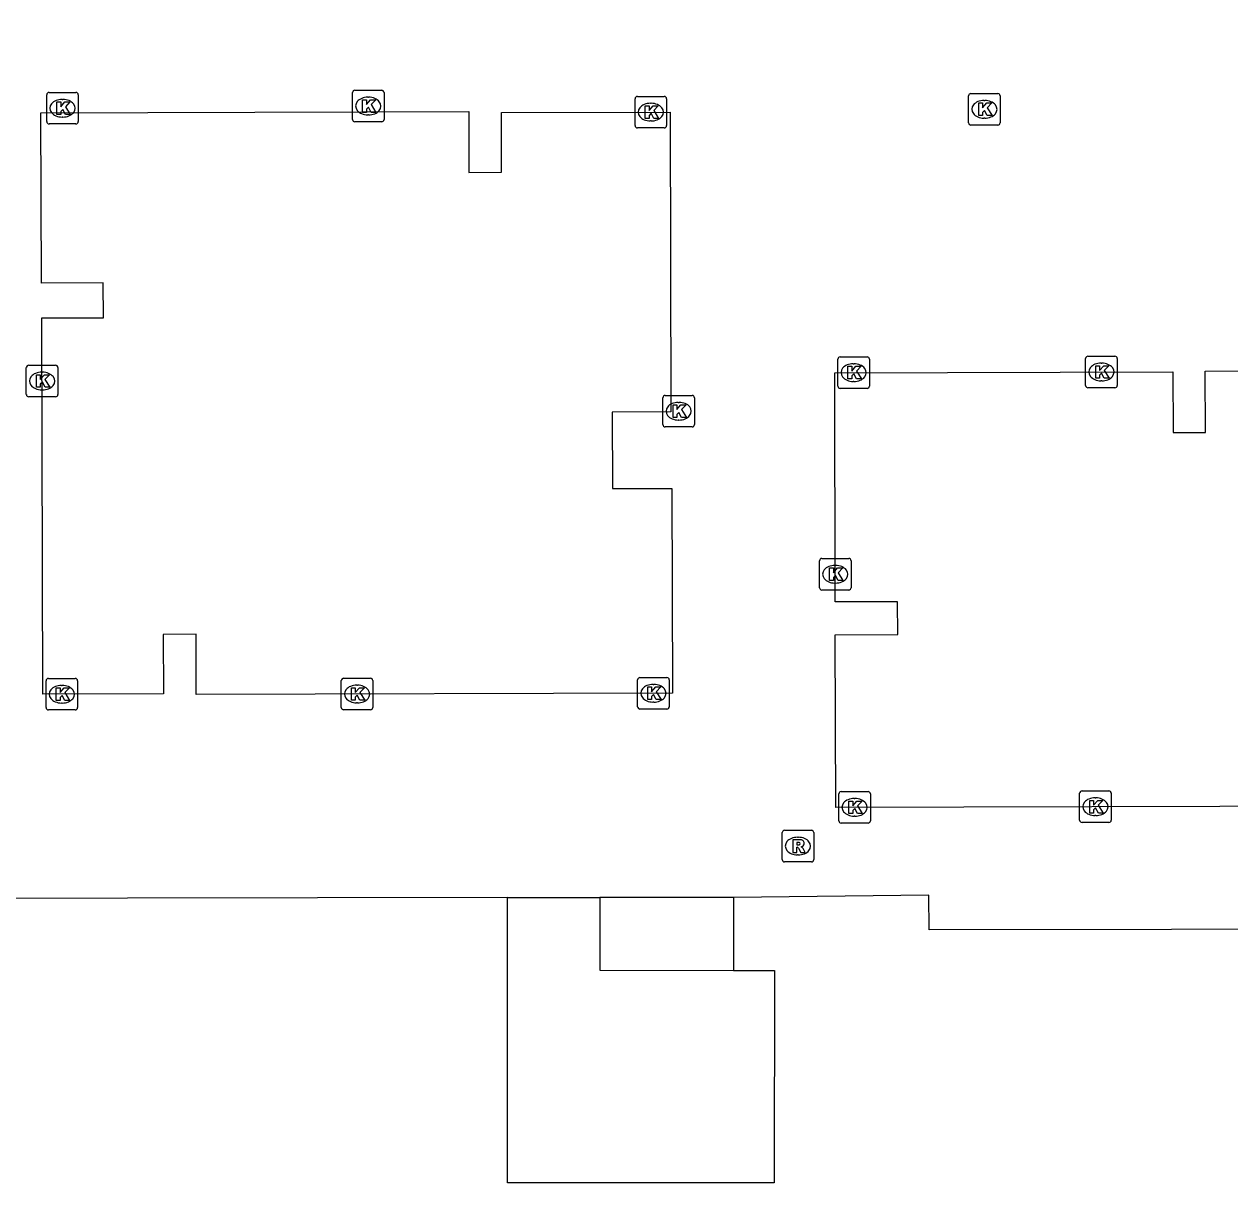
# Model space of a CAD drawing. Extents: x 160203 to 161526, y 379529 to 381797.
# Drawn here: x 160878.46 to 160916.71, y 380558.9 to 380595.64 of the extents above; entities that cross this region are included whole.
import ezdxf

# ---------------------------------------------------------------- set-up
doc = ezdxf.new("R2010")
doc.units = 0
for name, color, linetype in [('IMGEO_Kolk', 7, 'Continuous'), ('IMGEO_Pand', 7, 'Continuous'), ('IMGEO_Rioolput', 7, 'Continuous'), ('IMGEO_Voetpad_gesloten', 7, 'Continuous'), ('IMGEO_Voetpad_open', 7, 'Continuous')]:
    doc.layers.add(name, color=color, linetype=linetype)

msp = doc.modelspace()

# ---------------------------------------------------------------- linework, layer by layer
at = {"layer": 'IMGEO_Kolk'}
for p, q in [((160879.257, 380593.476), (160880.109, 380593.476)), ((160888.88, 380592.619), (160888.88, 380593.471)), ((160888.955, 380593.545), (160889.807, 380593.545)), ((160889.881, 380593.471), (160889.881, 380592.619)), ((160879.182, 380592.55), (160879.182, 380593.402)), ((160879.67, 380593.256), (160879.695, 380593.256)), ((160880.183, 380593.402), (160880.183, 380592.55)), ((160889.368, 380593.325), (160889.393, 380593.325)), ((160897.843, 380592.426), (160897.843, 380593.278)), ((160897.918, 380593.352), (160898.77, 380593.352)), ((160898.331, 380593.132), (160898.356, 380593.132)), ((160898.844, 380593.278), (160898.844, 380592.426)), ((160908.424, 380592.516), (160908.424, 380593.368)), ((160908.499, 380593.442), (160909.351, 380593.442)), ((160908.912, 380593.222), (160908.937, 380593.222)), ((160909.425, 380593.368), (160909.425, 380592.516)), ((160879.693, 380592.696), (160879.668, 380592.696)), ((160889.391, 380592.765), (160889.366, 380592.765)), ((160880.109, 380592.476), (160879.257, 380592.476)), ((160889.807, 380592.545), (160888.955, 380592.545)), ((160898.77, 380592.352), (160897.918, 380592.352)), ((160898.354, 380592.572), (160898.329, 380592.572)), ((160909.351, 380592.442), (160908.499, 380592.442)), ((160908.935, 380592.662), (160908.91, 380592.662)), ((160904.352, 380585.092), (160905.204, 380585.092)), ((160912.137, 380584.186), (160912.137, 380585.038)), ((160912.212, 380585.112), (160913.064, 380585.112)), ((160913.138, 380585.038), (160913.138, 380584.186)), ((160878.535, 380583.9), (160878.535, 380584.752)), ((160878.61, 380584.826), (160879.462, 380584.826)), ((160879.536, 380584.752), (160879.536, 380583.9)), ((160904.277, 380584.166), (160904.277, 380585.018)), ((160904.765, 380584.872), (160904.79, 380584.872)), ((160905.278, 380585.018), (160905.278, 380584.166)), ((160912.625, 380584.892), (160912.65, 380584.892)), ((160879.023, 380584.606), (160879.048, 380584.606)), ((160904.788, 380584.312), (160904.763, 380584.312)), ((160912.648, 380584.332), (160912.623, 380584.332)), ((160879.046, 380584.046), (160879.021, 380584.046)), ((160905.204, 380584.092), (160904.352, 380584.092)), ((160913.064, 380584.112), (160912.212, 380584.112)), ((160879.462, 380583.826), (160878.61, 380583.826)), ((160898.727, 380582.943), (160898.727, 380583.795)), ((160898.802, 380583.869), (160899.654, 380583.869)), ((160899.215, 380583.649), (160899.24, 380583.649)), ((160899.728, 380583.795), (160899.728, 380582.943)), ((160899.654, 380582.869), (160898.802, 380582.869)), ((160899.238, 380583.089), (160899.213, 380583.089)), ((160903.694, 380577.773), (160903.694, 380578.625)), ((160903.769, 380578.699), (160904.621, 380578.699)), ((160904.695, 380578.625), (160904.695, 380577.773)), ((160904.182, 380578.479), (160904.207, 380578.479)), ((160904.205, 380577.919), (160904.18, 380577.919)), ((160904.621, 380577.699), (160903.769, 380577.699)), ((160879.162, 380573.969), (160879.162, 380574.821)), ((160879.237, 380574.895), (160880.089, 380574.895)), ((160880.163, 380574.821), (160880.163, 380573.969)), ((160888.526, 380573.975), (160888.526, 380574.827)), ((160888.601, 380574.901), (160889.453, 380574.901)), ((160889.527, 380574.827), (160889.527, 380573.975)), ((160897.926, 380573.999), (160897.926, 380574.851)), ((160898.001, 380574.925), (160898.853, 380574.925)), ((160898.414, 380574.705), (160898.439, 380574.705)), ((160898.927, 380574.851), (160898.927, 380573.999)), ((160879.65, 380574.675), (160879.675, 380574.675)), ((160889.014, 380574.681), (160889.039, 380574.681)), ((160879.673, 380574.115), (160879.648, 380574.115)), ((160889.037, 380574.121), (160889.012, 380574.121)), ((160898.437, 380574.145), (160898.412, 380574.145)), ((160880.089, 380573.895), (160879.237, 380573.895)), ((160889.453, 380573.901), (160888.601, 380573.901)), ((160898.853, 380573.925), (160898.001, 380573.925)), ((160904.382, 380571.308), (160905.234, 380571.308)), ((160912.022, 380571.328), (160912.874, 380571.328)), ((160904.307, 380570.382), (160904.307, 380571.234)), ((160904.795, 380571.088), (160904.82, 380571.088)), ((160905.308, 380571.234), (160905.308, 380570.382)), ((160911.947, 380570.402), (160911.947, 380571.254)), ((160912.435, 380571.108), (160912.46, 380571.108)), ((160912.948, 380571.254), (160912.948, 380570.402)), ((160904.818, 380570.528), (160904.793, 380570.528)), ((160912.458, 380570.548), (160912.433, 380570.548)), ((160905.234, 380570.308), (160904.382, 380570.308)), ((160912.874, 380570.328), (160912.022, 380570.328))]:
    msp.add_line(p, q, dxfattribs=at)
for points in [[(160879.257, 380593.476), (160880.109, 380593.476)], [(160888.88, 380592.619), (160888.88, 380593.471)], [(160888.955, 380593.545), (160889.807, 380593.545)], [(160889.881, 380593.471), (160889.881, 380592.619)], [(160879.182, 380592.55), (160879.182, 380593.402)], [(160879.503, 380593.176), (160879.626, 380593.176), (160879.626, 380593.025), (160879.756, 380593.176), (160879.92, 380593.176), (160879.774, 380593.025), (160879.927, 380592.776), (160879.775, 380592.776), (160879.69, 380592.94), (160879.626, 380592.873), (160879.626, 380592.776), (160879.503, 380592.776), (160879.503, 380593.176)], [(160880.183, 380593.402), (160880.183, 380592.55)], [(160889.201, 380593.245), (160889.324, 380593.245), (160889.324, 380593.094), (160889.454, 380593.245), (160889.618, 380593.245), (160889.472, 380593.094), (160889.625, 380592.845), (160889.473, 380592.845), (160889.388, 380593.009), (160889.324, 380592.942), (160889.324, 380592.845), (160889.201, 380592.845), (160889.201, 380593.245)], [(160897.843, 380592.426), (160897.843, 380593.278)], [(160897.918, 380593.352), (160898.77, 380593.352)], [(160898.844, 380593.278), (160898.844, 380592.426)], [(160908.424, 380592.516), (160908.424, 380593.368)], [(160908.499, 380593.442), (160909.351, 380593.442)], [(160908.745, 380593.142), (160908.868, 380593.142), (160908.868, 380592.991), (160908.998, 380593.142), (160909.162, 380593.142), (160909.016, 380592.991), (160909.169, 380592.742), (160909.017, 380592.742), (160908.932, 380592.906), (160908.868, 380592.839), (160908.868, 380592.742), (160908.745, 380592.742), (160908.745, 380593.142)], [(160909.425, 380593.368), (160909.425, 380592.516)], [(160898.164, 380593.052), (160898.287, 380593.052), (160898.287, 380592.901), (160898.417, 380593.052), (160898.581, 380593.052), (160898.435, 380592.901), (160898.588, 380592.652), (160898.436, 380592.652), (160898.351, 380592.816), (160898.287, 380592.749), (160898.287, 380592.652), (160898.164, 380592.652), (160898.164, 380593.052)], [(160880.109, 380592.476), (160879.257, 380592.476)], [(160889.807, 380592.545), (160888.955, 380592.545)], [(160898.77, 380592.352), (160897.918, 380592.352)], [(160909.351, 380592.442), (160908.499, 380592.442)], [(160904.352, 380585.092), (160905.204, 380585.092)], [(160912.137, 380584.186), (160912.137, 380585.038)], [(160912.212, 380585.112), (160913.064, 380585.112)], [(160913.138, 380585.038), (160913.138, 380584.186)], [(160878.535, 380583.9), (160878.535, 380584.752)], [(160878.61, 380584.826), (160879.462, 380584.826)], [(160879.536, 380584.752), (160879.536, 380583.9)], [(160904.277, 380584.166), (160904.277, 380585.018)], [(160904.598, 380584.792), (160904.721, 380584.792), (160904.721, 380584.641), (160904.851, 380584.792), (160905.015, 380584.792), (160904.869, 380584.641), (160905.022, 380584.392), (160904.87, 380584.392), (160904.785, 380584.556), (160904.721, 380584.489), (160904.721, 380584.392), (160904.598, 380584.392), (160904.598, 380584.792)], [(160905.278, 380585.018), (160905.278, 380584.166)], [(160912.458, 380584.812), (160912.581, 380584.812), (160912.581, 380584.661), (160912.711, 380584.812), (160912.875, 380584.812), (160912.729, 380584.661), (160912.882, 380584.412), (160912.73, 380584.412), (160912.645, 380584.576), (160912.581, 380584.509), (160912.581, 380584.412), (160912.458, 380584.412), (160912.458, 380584.812)], [(160878.856, 380584.526), (160878.979, 380584.526), (160878.979, 380584.375), (160879.109, 380584.526), (160879.273, 380584.526), (160879.127, 380584.375), (160879.28, 380584.126), (160879.128, 380584.126), (160879.043, 380584.29), (160878.979, 380584.223), (160878.979, 380584.126), (160878.856, 380584.126), (160878.856, 380584.526)], [(160905.204, 380584.092), (160904.352, 380584.092)], [(160913.064, 380584.112), (160912.212, 380584.112)], [(160879.462, 380583.826), (160878.61, 380583.826)], [(160898.727, 380582.943), (160898.727, 380583.795)], [(160898.802, 380583.869), (160899.654, 380583.869)], [(160899.048, 380583.569), (160899.171, 380583.569), (160899.171, 380583.418), (160899.301, 380583.569), (160899.465, 380583.569), (160899.319, 380583.418), (160899.472, 380583.169), (160899.32, 380583.169), (160899.235, 380583.333), (160899.171, 380583.266), (160899.171, 380583.169), (160899.048, 380583.169), (160899.048, 380583.569)], [(160899.728, 380583.795), (160899.728, 380582.943)], [(160899.654, 380582.869), (160898.802, 380582.869)], [(160903.694, 380577.773), (160903.694, 380578.625)], [(160903.769, 380578.699), (160904.621, 380578.699)], [(160904.695, 380578.625), (160904.695, 380577.773)], [(160904.015, 380578.399), (160904.138, 380578.399), (160904.138, 380578.248), (160904.268, 380578.399), (160904.432, 380578.399), (160904.286, 380578.248), (160904.439, 380577.999), (160904.287, 380577.999), (160904.202, 380578.163), (160904.138, 380578.096), (160904.138, 380577.999), (160904.015, 380577.999), (160904.015, 380578.399)], [(160904.621, 380577.699), (160903.769, 380577.699)], [(160879.162, 380573.969), (160879.162, 380574.821)], [(160879.237, 380574.895), (160880.089, 380574.895)], [(160880.163, 380574.821), (160880.163, 380573.969)], [(160888.526, 380573.975), (160888.526, 380574.827)], [(160888.601, 380574.901), (160889.453, 380574.901)], [(160889.527, 380574.827), (160889.527, 380573.975)], [(160897.926, 380573.999), (160897.926, 380574.851)], [(160898.001, 380574.925), (160898.853, 380574.925)], [(160898.927, 380574.851), (160898.927, 380573.999)], [(160879.483, 380574.595), (160879.606, 380574.595), (160879.606, 380574.444), (160879.736, 380574.595), (160879.9, 380574.595), (160879.754, 380574.444), (160879.907, 380574.195), (160879.755, 380574.195), (160879.67, 380574.359), (160879.606, 380574.292), (160879.606, 380574.195), (160879.483, 380574.195), (160879.483, 380574.595)], [(160888.847, 380574.601), (160888.97, 380574.601), (160888.97, 380574.45), (160889.1, 380574.601), (160889.264, 380574.601), (160889.118, 380574.45), (160889.271, 380574.201), (160889.119, 380574.201), (160889.034, 380574.365), (160888.97, 380574.298), (160888.97, 380574.201), (160888.847, 380574.201), (160888.847, 380574.601)], [(160898.247, 380574.625), (160898.37, 380574.625), (160898.37, 380574.474), (160898.5, 380574.625), (160898.664, 380574.625), (160898.518, 380574.474), (160898.671, 380574.225), (160898.519, 380574.225), (160898.434, 380574.389), (160898.37, 380574.322), (160898.37, 380574.225), (160898.247, 380574.225), (160898.247, 380574.625)], [(160880.089, 380573.895), (160879.237, 380573.895)], [(160889.453, 380573.901), (160888.601, 380573.901)], [(160898.853, 380573.925), (160898.001, 380573.925)], [(160904.382, 380571.308), (160905.234, 380571.308)], [(160912.022, 380571.328), (160912.874, 380571.328)], [(160904.307, 380570.382), (160904.307, 380571.234)], [(160904.628, 380571.008), (160904.751, 380571.008), (160904.751, 380570.857), (160904.881, 380571.008), (160905.045, 380571.008), (160904.899, 380570.857), (160905.052, 380570.608), (160904.9, 380570.608), (160904.815, 380570.772), (160904.751, 380570.705), (160904.751, 380570.608), (160904.628, 380570.608), (160904.628, 380571.008)], [(160905.308, 380571.234), (160905.308, 380570.382)], [(160911.947, 380570.402), (160911.947, 380571.254)], [(160912.268, 380571.028), (160912.391, 380571.028), (160912.391, 380570.877), (160912.521, 380571.028), (160912.685, 380571.028), (160912.539, 380570.877), (160912.692, 380570.628), (160912.54, 380570.628), (160912.455, 380570.792), (160912.391, 380570.725), (160912.391, 380570.628), (160912.268, 380570.628), (160912.268, 380571.028)], [(160912.948, 380571.254), (160912.948, 380570.402)], [(160905.234, 380570.308), (160904.382, 380570.308)], [(160912.874, 380570.328), (160912.022, 380570.328)]]:
    msp.add_lwpolyline(points, dxfattribs=at)
for centre, start, end in [((160879.259, 380593.4), 91.552, 178.448), ((160879.259, 380593.4), 91.552, 178.448), ((160880.107, 380593.4), 1.552, 88.448), ((160880.107, 380593.4), 1.552, 88.448), ((160888.957, 380593.469), 91.552, 178.448), ((160888.957, 380593.469), 91.552, 178.448), ((160889.805, 380593.469), 1.552, 88.448), ((160889.805, 380593.469), 1.552, 88.448), ((160897.92, 380593.276), 91.552, 178.448), ((160897.92, 380593.276), 91.552, 178.448), ((160898.768, 380593.276), 1.552, 88.448), ((160898.768, 380593.276), 1.552, 88.448), ((160908.501, 380593.366), 91.552, 178.448), ((160908.501, 380593.366), 91.552, 178.448), ((160909.349, 380593.366), 1.552, 88.448), ((160909.349, 380593.366), 1.552, 88.448), ((160879.259, 380592.552), 181.552, 268.448), ((160879.259, 380592.552), 181.552, 268.448), ((160880.107, 380592.552), 271.552, 358.448), ((160880.107, 380592.552), 271.552, 358.448), ((160888.957, 380592.621), 181.552, 268.448), ((160888.957, 380592.621), 181.552, 268.448), ((160889.805, 380592.621), 271.552, 358.448), ((160889.805, 380592.621), 271.552, 358.448), ((160897.92, 380592.428), 181.552, 268.448), ((160897.92, 380592.428), 181.552, 268.448), ((160898.768, 380592.428), 271.552, 358.448), ((160898.768, 380592.428), 271.552, 358.448), ((160908.501, 380592.518), 181.552, 268.448), ((160908.501, 380592.518), 181.552, 268.448), ((160909.349, 380592.518), 271.552, 358.448), ((160909.349, 380592.518), 271.552, 358.448), ((160904.354, 380585.016), 91.552, 178.448), ((160904.354, 380585.016), 91.552, 178.448), ((160905.202, 380585.016), 1.552, 88.448), ((160905.202, 380585.016), 1.552, 88.448), ((160912.214, 380585.036), 91.552, 178.448), ((160912.214, 380585.036), 91.552, 178.448), ((160913.062, 380585.036), 1.552, 88.448), ((160913.062, 380585.036), 1.552, 88.448), ((160878.612, 380584.75), 91.552, 178.448), ((160878.612, 380584.75), 91.552, 178.448), ((160879.46, 380584.75), 1.552, 88.448), ((160879.46, 380584.75), 1.552, 88.448), ((160878.612, 380583.902), 181.552, 268.448), ((160878.612, 380583.902), 181.552, 268.448), ((160879.46, 380583.902), 271.552, 358.448), ((160879.46, 380583.902), 271.552, 358.448), ((160904.354, 380584.168), 181.552, 268.448), ((160904.354, 380584.168), 181.552, 268.448), ((160905.202, 380584.168), 271.552, 358.448), ((160905.202, 380584.168), 271.552, 358.448), ((160912.214, 380584.188), 181.552, 268.448), ((160912.214, 380584.188), 181.552, 268.448), ((160913.062, 380584.188), 271.552, 358.448), ((160913.062, 380584.188), 271.552, 358.448), ((160898.804, 380583.793), 91.552, 178.448), ((160898.804, 380583.793), 91.552, 178.448), ((160899.652, 380583.793), 1.552, 88.448), ((160899.652, 380583.793), 1.552, 88.448), ((160898.804, 380582.945), 181.552, 268.448), ((160898.804, 380582.945), 181.552, 268.448), ((160899.652, 380582.945), 271.552, 358.448), ((160899.652, 380582.945), 271.552, 358.448), ((160903.771, 380578.623), 91.552, 178.448), ((160903.771, 380578.623), 91.552, 178.448), ((160904.619, 380578.623), 1.552, 88.448), ((160904.619, 380578.623), 1.552, 88.448), ((160903.771, 380577.775), 181.552, 268.448), ((160903.771, 380577.775), 181.552, 268.448), ((160904.619, 380577.775), 271.552, 358.448), ((160904.619, 380577.775), 271.552, 358.448), ((160879.239, 380574.819), 91.552, 178.448), ((160879.239, 380574.819), 91.552, 178.448), ((160880.087, 380574.819), 1.552, 88.448), ((160880.087, 380574.819), 1.552, 88.448), ((160888.603, 380574.825), 91.552, 178.448), ((160888.603, 380574.825), 91.552, 178.448), ((160889.451, 380574.825), 1.552, 88.448), ((160889.451, 380574.825), 1.552, 88.448), ((160898.003, 380574.849), 91.552, 178.448), ((160898.003, 380574.849), 91.552, 178.448), ((160898.851, 380574.849), 1.552, 88.448), ((160898.851, 380574.849), 1.552, 88.448), ((160879.239, 380573.971), 181.552, 268.448), ((160879.239, 380573.971), 181.552, 268.448), ((160880.087, 380573.971), 271.552, 358.448), ((160880.087, 380573.971), 271.552, 358.448), ((160888.603, 380573.977), 181.552, 268.448), ((160888.603, 380573.977), 181.552, 268.448), ((160889.451, 380573.977), 271.552, 358.448), ((160889.451, 380573.977), 271.552, 358.448), ((160898.003, 380574.001), 181.552, 268.448), ((160898.003, 380574.001), 181.552, 268.448), ((160898.851, 380574.001), 271.552, 358.448), ((160898.851, 380574.001), 271.552, 358.448), ((160904.384, 380571.232), 91.552, 178.448), ((160904.384, 380571.232), 91.552, 178.448), ((160905.232, 380571.232), 1.552, 88.448), ((160905.232, 380571.232), 1.552, 88.448), ((160912.024, 380571.252), 91.552, 178.448), ((160912.024, 380571.252), 91.552, 178.448), ((160912.872, 380571.252), 1.552, 88.448), ((160912.872, 380571.252), 1.552, 88.448), ((160904.384, 380570.384), 181.552, 268.448), ((160904.384, 380570.384), 181.552, 268.448), ((160905.232, 380570.384), 271.552, 358.448), ((160905.232, 380570.384), 271.552, 358.448), ((160912.024, 380570.404), 181.552, 268.448), ((160912.024, 380570.404), 181.552, 268.448), ((160912.872, 380570.404), 271.552, 358.448), ((160912.872, 380570.404), 271.552, 358.448)]:
    msp.add_arc(centre, 0.0765, start, end, dxfattribs=at)
for centre, major_axis, ratio, start_param, end_param in [((160879.669, 380592.976), (-0.387, 0.002), 0.722429, 4.712389, 7.853982), ((160879.694, 380592.976), (-0.39, 0.002), 0.717154, 1.570796, 4.712389), ((160889.367, 380593.045), (-0.387, 0.002), 0.722429, 4.712389, 7.853982), ((160889.392, 380593.045), (-0.39, 0.002), 0.717154, 1.570796, 4.712389), ((160898.33, 380592.852), (-0.387, 0.002), 0.722429, 4.712389, 7.853982), ((160898.355, 380592.852), (-0.39, 0.002), 0.717154, 1.570796, 4.712389), ((160908.911, 380592.942), (-0.387, 0.002), 0.722429, 4.712389, 7.853982), ((160908.936, 380592.942), (-0.39, 0.002), 0.717154, 1.570796, 4.712389), ((160904.764, 380584.592), (-0.387, 0.002), 0.722429, 4.712389, 7.853982), ((160904.789, 380584.592), (-0.39, 0.002), 0.717154, 1.570796, 4.712389), ((160912.624, 380584.612), (-0.387, 0.002), 0.722429, 4.712389, 7.853982), ((160912.649, 380584.612), (-0.39, 0.002), 0.717154, 1.570796, 4.712389), ((160879.022, 380584.326), (-0.387, 0.002), 0.722429, 4.712389, 7.853982), ((160879.047, 380584.326), (-0.39, 0.002), 0.717154, 1.570796, 4.712389), ((160899.214, 380583.369), (-0.387, 0.002), 0.722429, 4.712389, 7.853982), ((160899.239, 380583.369), (-0.39, 0.002), 0.717154, 1.570796, 4.712389), ((160904.181, 380578.199), (-0.387, 0.002), 0.722429, 4.712389, 7.853982), ((160904.206, 380578.199), (-0.39, 0.002), 0.717154, 1.570796, 4.712389), ((160898.413, 380574.425), (-0.387, 0.002), 0.722429, 4.712389, 7.853982), ((160898.438, 380574.425), (-0.39, 0.002), 0.717154, 1.570796, 4.712389), ((160879.649, 380574.395), (-0.387, 0.002), 0.722429, 4.712389, 7.853982), ((160879.674, 380574.395), (-0.39, 0.002), 0.717154, 1.570796, 4.712389), ((160889.013, 380574.401), (-0.387, 0.002), 0.722429, 4.712389, 7.853982), ((160889.038, 380574.401), (-0.39, 0.002), 0.717154, 1.570796, 4.712389), ((160904.794, 380570.808), (-0.387, 0.002), 0.722429, 4.712389, 7.853982), ((160904.819, 380570.808), (-0.39, 0.002), 0.717154, 1.570796, 4.712389), ((160912.434, 380570.828), (-0.387, 0.002), 0.722429, 4.712389, 7.853982), ((160912.459, 380570.828), (-0.39, 0.002), 0.717154, 1.570796, 4.712389)]:
    msp.add_ellipse(centre, major_axis=major_axis, ratio=ratio, start_param=start_param, end_param=end_param, dxfattribs=at)
at = {"layer": 'IMGEO_Pand'}
for points in [[(160898.982, 380583.348), (160897.119, 380583.343), (160897.126, 380580.914), (160899.01, 380580.919), (160899.027, 380574.427), (160883.926, 380574.388), (160883.921, 380576.295), (160882.881, 380576.292), (160882.886, 380574.403), (160879.063, 380574.393), (160879.031, 380586.326), (160880.978, 380586.331), (160880.975, 380587.436), (160879.015, 380587.431), (160879, 380592.835), (160892.567, 380592.871), (160892.572, 380590.942), (160893.612, 380590.945), (160893.607, 380592.84), (160898.958, 380592.854), (160898.982, 380583.348)], [(160920.53, 380577.477), (160918.54, 380577.471), (160918.547, 380575.097), (160920.438, 380575.102), (160920.449, 380570.849), (160904.208, 380570.806), (160904.194, 380576.279), (160906.177, 380576.284), (160906.174, 380577.329), (160904.197, 380577.323), (160904.178, 380584.59), (160914.908, 380584.618), (160914.913, 380582.695), (160915.938, 380582.698), (160915.933, 380584.638), (160920.512, 380584.65), (160920.53, 380577.477)], [(160896.724, 380567.951), (160896.723, 380565.642), (160900.966, 380565.639)], [(160900.967, 380567.948), (160896.724, 380567.951)], [(160900.967, 380567.948), (160900.966, 380565.639)]]:
    msp.add_lwpolyline(points, dxfattribs=at)
at = {"layer": 'IMGEO_Rioolput'}
for p, q in [((160902.511, 380569.153), (160902.511, 380570.005)), ((160902.586, 380570.079), (160903.438, 380570.079)), ((160902.999, 380569.859), (160903.024, 380569.859)), ((160903.512, 380570.005), (160903.512, 380569.153)), ((160903.438, 380569.079), (160902.586, 380569.079)), ((160903.022, 380569.299), (160902.997, 380569.299))]:
    msp.add_line(p, q, dxfattribs=at)
for points in [[(160902.511, 380569.153), (160902.511, 380570.005)], [(160902.586, 380570.079), (160903.438, 380570.079)], [(160903.1, 380569.777), (160902.848, 380569.779), (160902.848, 380569.379)], [(160903.512, 380570.005), (160903.512, 380569.153)], [(160902.848, 380569.379), (160902.972, 380569.379), (160902.972, 380569.541), (160902.983, 380569.541)], [(160903.026, 380569.698), (160902.972, 380569.698), (160902.972, 380569.617)], [(160902.972, 380569.617), (160903.024, 380569.617)], [(160903.03, 380569.512), (160903.101, 380569.379), (160903.241, 380569.379), (160903.176, 380569.505)], [(160903.438, 380569.079), (160902.586, 380569.079)]]:
    msp.add_lwpolyline(points, dxfattribs=at)
for centre, radius, start, end in [((160902.588, 380570.003), 0.0765, 91.552, 178.448), ((160902.588, 380570.003), 0.0765, 91.552, 178.448), ((160903.099, 380569.667), 0.109, 350.3612, 89.416), ((160903.436, 380570.003), 0.0765, 1.552, 88.448), ((160903.436, 380570.003), 0.0765, 1.552, 88.448), ((160902.982, 380569.488), 0.0533, 26.0293, 88.6989), ((160903.008, 380569.806), 0.19, 274.7715, 282.9687), ((160903.032, 380569.602), 0.0964, 77.0061, 93.1865), ((160903.046, 380569.659), 0.0378, 276.6634, 79.6772), ((160903.097, 380569.667), 0.112, 277.5842, 350.9817), ((160903.081, 380569.452), 0.108, 29.5134, 73.7905), ((160902.588, 380569.155), 0.0765, 181.552, 268.448), ((160902.588, 380569.155), 0.0765, 181.552, 268.448), ((160903.436, 380569.155), 0.0765, 271.552, 358.448), ((160903.436, 380569.155), 0.0765, 271.552, 358.448)]:
    msp.add_arc(centre, radius, start, end, dxfattribs=at)
for centre, major_axis, ratio, start_param, end_param in [((160902.998, 380569.579), (-0.387, 0.002), 0.722429, 4.712389, 7.853982), ((160903.023, 380569.579), (-0.39, 0.002), 0.717154, 1.570796, 4.712389)]:
    msp.add_ellipse(centre, major_axis=major_axis, ratio=ratio, start_param=start_param, end_param=end_param, dxfattribs=at)
at = {"layer": 'IMGEO_Voetpad_gesloten'}
for points in [[(160893.798, 380567.946), (160875.705, 380567.915), (160875.643, 380586.135), (160854.884, 380586.065), (160854.844, 380604.464), (160854.84, 380606.242)], [(160893.798, 380567.946), (160896.724, 380567.951)], [(160922.563, 380565.675), (160922.55, 380566.943), (160907.177, 380566.928), (160907.163, 380568.024), (160900.967, 380567.948)]]:
    msp.add_lwpolyline(points, dxfattribs=at)
at = {"layer": 'IMGEO_Voetpad_open'}
msp.add_lwpolyline([(160900.966, 380565.639), (160902.266, 380565.639), (160902.262, 380558.9), (160893.793, 380558.906), (160893.798, 380567.946)], dxfattribs=at)

doc.saveas('drawing.dxf')
